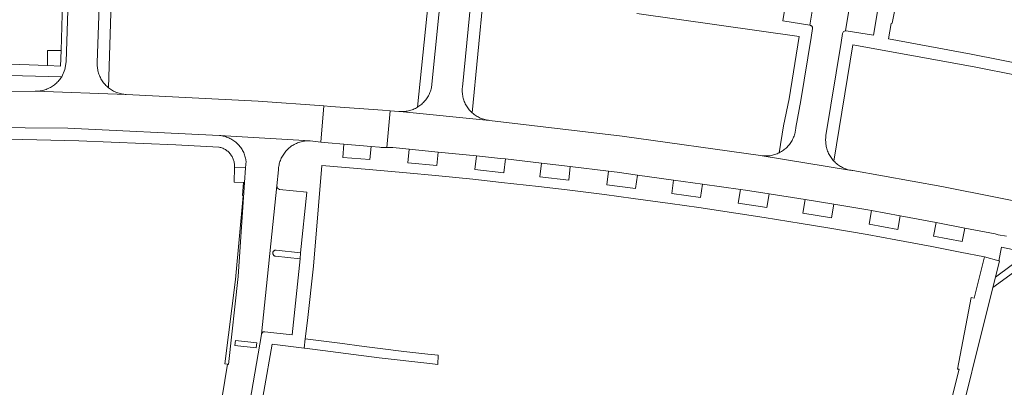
# Model space of a CAD drawing. Extents: x 146402 to 164798, y 455483 to 464134.
# Tile 409 of 575: x 157570 to 157733, y 461877 to 461938. Entities that reach past the tile are written whole.
import ezdxf

# ---------------------------------------------------------------- set-up
doc = ezdxf.new("R2010")
doc.units = 0
doc.header["$LTSCALE"] = 0.2
for name, color, linetype, lineweight in [('B-XX-VH-VERHARDING_ASFALT-GV', 252, 'CONTINUOUS', 18), ('B-XX-VH-VERHARDING_BETONSTRAATSTEEN-GV', 252, 'CONTINUOUS', 18), ('B-XX-VH-VERHARDING_TEGEL-GV', 252, 'CONTINUOUS', 18)]:
    doc.layers.add(name, color=color, linetype=linetype, lineweight=lineweight)

msp = doc.modelspace()

# ---------------------------------------------------------------- linework, layer by layer
at = {"layer": 'B-XX-VH-VERHARDING_ASFALT-GV'}
for points in [[(157563.38, 461920.618), (157577.587, 461920.473), (157602.748, 461919.282), (157617.744, 461918.391), (157619.508, 461918.178), (157620.019, 461924.195), (157609.159, 461924.992), (157587.265, 461926.096), (157572.177, 461926.613), (157566.144, 461926.593)], [(157740.578, 461907.245), (157722.498, 461910.795), (157707.766, 461913.464), (157707.624, 461913.481), (157707.482, 461913.502), (157707.197, 461913.548), (157692.71, 461915.909), (157692.436, 461915.954), (157669.51, 461919.17), (157647.476, 461921.782), (157632.627, 461923.266), (157632.472, 461923.282), (157631.002, 461923.39), (157630.483, 461917.293), (157631.445, 461917.288), (157634.187, 461917.01), (157639, 461916.522), (157645.319, 461915.881), (157649.307, 461915.477), (157650.14, 461915.378), (157656.143, 461914.667), (157660.877, 461914.106), (157667.25, 461913.351), (157668.681, 461913.181), (157672.035, 461912.714), (157678.035, 461911.88), (157682.809, 461911.216), (157689.114, 461910.339), (157689.969, 461910.22), (157693.86, 461909.593), (157699.826, 461908.631), (157704.595, 461907.862), (157710.225, 461906.954), (157710.871, 461906.832), (157715.628, 461905.934), (157721.576, 461904.812), (157726.306, 461903.919), (157731.342, 461902.969), (157731.841, 461902.81), (157733.234, 461902.554)]]:
    msp.add_lwpolyline(points, dxfattribs=at)
msp.add_lwpolyline([(157621.2, 461924.109), (157620.019, 461924.195), (157619.508, 461918.178), (157620.721, 461918.071), (157623.348, 461917.84), (157627.872, 461917.443), (157629.28, 461917.319), (157629.528, 461917.297), (157630.483, 461917.293), (157631.002, 461923.39), (157629.759, 461923.481)], close=True, dxfattribs=at)
at = {"layer": 'B-XX-VH-VERHARDING_BETONSTRAATSTEEN-GV'}
for points in [[(157578.706, 461974.086), (157577.323, 461931.48), (157577.097, 461930.212), (157576.562, 461929.041), (157576.466, 461928.892), (157576.351, 461928.726), (157576.229, 461928.564), (157576.1, 461928.408), (157575.966, 461928.257), (157575.825, 461928.111), (157575.679, 461927.971), (157575.528, 461927.836), (157575.371, 461927.708), (157575.21, 461927.586), (157575.043, 461927.471), (157574.873, 461927.362), (157574.698, 461927.26), (157574.519, 461927.165), (157574.337, 461927.077), (157574.151, 461926.997), (157573.962, 461926.924), (157573.771, 461926.858), (157573.577, 461926.8), (157573.381, 461926.749), (157573.183, 461926.707), (157572.984, 461926.672), (157572.783, 461926.646), (157572.582, 461926.627), (157572.379, 461926.616), (157572.177, 461926.613), (157587.265, 461926.096), (157587.065, 461926.108), (157586.866, 461926.128), (157586.667, 461926.155), (157586.47, 461926.191), (157586.275, 461926.235), (157586.081, 461926.286), (157585.889, 461926.345), (157585.7, 461926.411), (157585.514, 461926.486), (157585.331, 461926.567), (157585.151, 461926.656), (157584.975, 461926.751), (157584.803, 461926.854), (157584.636, 461926.964), (157584.472, 461927.08), (157584.338, 461927.183), (157584.184, 461927.311), (157584.035, 461927.445), (157583.892, 461927.585), (157583.754, 461927.731), (157583.622, 461927.881), (157583.497, 461928.038), (157583.378, 461928.198), (157583.265, 461928.364), (157583.159, 461928.534), (157583.06, 461928.708), (157582.968, 461928.886), (157582.883, 461929.067), (157582.805, 461929.252), (157582.735, 461929.44), (157582.672, 461929.63), (157582.617, 461929.822), (157582.57, 461930.017), (157582.53, 461930.213), (157582.499, 461930.411), (157582.475, 461930.61), (157582.459, 461930.81), (157582.451, 461931.01), (157582.452, 461931.21), (157582.456, 461931.335), (157583.041, 461948.46)], [(157704.079, 461958.562), (157700.64, 461937.588), (157700.691, 461937.579), (157700.75, 461937.56), (157700.807, 461937.535), (157700.86, 461937.502), (157700.908, 461937.463), (157700.951, 461937.418), (157700.988, 461937.367), (157701.017, 461937.313), (157701.04, 461937.255), (157701.055, 461937.195), (157701.063, 461937.133), (157701.062, 461937.071), (157701.053, 461937.009), (157700.818, 461935.52), (157699.105, 461925.06), (157698.317, 461920.585), (157698.228, 461920.05), (157698.211, 461919.954), (157698.171, 461919.759), (157698.123, 461919.565), (157698.067, 461919.373), (157698.003, 461919.184), (157697.932, 461918.997), (157697.854, 461918.813), (157697.768, 461918.633), (157697.675, 461918.456), (157697.575, 461918.283), (157697.468, 461918.114), (157697.355, 461917.95), (157697.235, 461917.79), (157697.109, 461917.635), (157696.976, 461917.486), (157696.838, 461917.342), (157696.694, 461917.203), (157696.545, 461917.071), (157696.391, 461916.944), (157696.231, 461916.824), (157696.067, 461916.71), (157695.898, 461916.603), (157695.726, 461916.502), (157695.549, 461916.409), (157695.546, 461916.408), (157695.367, 461916.322), (157695.183, 461916.243), (157694.996, 461916.172), (157694.807, 461916.108), (157694.615, 461916.052), (157694.421, 461916.003), (157694.225, 461915.963), (157694.028, 461915.93), (157693.83, 461915.905), (157693.631, 461915.888), (157693.431, 461915.879), (157693.231, 461915.878), (157693.031, 461915.885), (157692.71, 461915.909), (157707.197, 461913.548), (157706.804, 461913.661), (157706.613, 461913.725), (157706.424, 461913.795), (157706.239, 461913.874), (157706.057, 461913.959), (157705.878, 461914.052), (157705.703, 461914.152), (157705.533, 461914.258), (157705.366, 461914.372), (157705.205, 461914.491), (157705.048, 461914.618), (157704.896, 461914.75), (157704.75, 461914.888), (157704.609, 461915.032), (157704.505, 461915.147), (157704.375, 461915.3), (157704.251, 461915.459), (157704.134, 461915.622), (157704.023, 461915.79), (157703.919, 461915.962), (157703.822, 461916.138), (157703.732, 461916.318), (157703.649, 461916.501), (157703.574, 461916.688), (157703.506, 461916.877), (157703.446, 461917.069), (157703.393, 461917.263), (157703.348, 461917.459), (157703.311, 461917.657), (157703.282, 461917.856), (157703.261, 461918.056), (157703.247, 461918.256), (157703.242, 461918.457), (157703.245, 461918.659), (157703.256, 461918.859), (157703.274, 461919.06), (157703.301, 461919.259), (157705.805, 461934.729), (157706.055, 461936.224), (157706.214, 461936.534), (157706.542, 461936.654), (157709.977, 461957.549)], [(157709.977, 461957.549), (157706.542, 461936.654), (157706.582, 461936.651), (157706.622, 461936.645), (157711.165, 461935.904), (157713.202, 461948.189)], [(157639.678, 461944.849), (157637.954, 461927.786), (157637.931, 461927.587), (157637.901, 461927.39), (157637.863, 461927.194), (157637.817, 461926.999), (157637.763, 461926.807), (157637.701, 461926.617), (157637.632, 461926.429), (157637.556, 461926.245), (157637.472, 461926.063), (157637.381, 461925.886), (157637.283, 461925.712), (157637.178, 461925.541), (157637.066, 461925.376), (157636.948, 461925.215), (157636.823, 461925.059), (157636.693, 461924.907), (157636.556, 461924.762), (157636.414, 461924.622), (157636.266, 461924.487), (157636.113, 461924.359), (157635.955, 461924.237), (157635.791, 461924.121), (157635.624, 461924.012), (157635.562, 461923.974), (157635.389, 461923.874), (157635.212, 461923.781), (157635.032, 461923.696), (157634.848, 461923.617), (157634.662, 461923.546), (157634.472, 461923.483), (157634.28, 461923.427), (157634.087, 461923.379), (157633.891, 461923.339), (157633.694, 461923.306), (157633.496, 461923.282), (157633.297, 461923.265), (157633.098, 461923.257), (157632.898, 461923.256), (157632.627, 461923.266), (157647.476, 461921.782), (157647.32, 461921.8), (157647.122, 461921.831), (157646.926, 461921.869), (157646.731, 461921.915), (157646.538, 461921.968), (157646.348, 461922.03), (157646.16, 461922.099), (157645.975, 461922.175), (157645.793, 461922.259), (157645.615, 461922.35), (157645.44, 461922.448), (157645.27, 461922.553), (157645.104, 461922.665), (157644.942, 461922.783), (157644.786, 461922.907), (157644.634, 461923.038), (157644.546, 461923.119), (157644.403, 461923.259), (157644.266, 461923.405), (157644.135, 461923.556), (157644.011, 461923.712), (157643.892, 461923.873), (157643.78, 461924.039), (157643.675, 461924.209), (157643.577, 461924.383), (157643.486, 461924.56), (157643.401, 461924.742), (157643.325, 461924.926), (157643.255, 461925.114), (157643.194, 461925.304), (157643.139, 461925.496), (157643.093, 461925.691), (157643.054, 461925.887), (157643.024, 461926.084), (157643.001, 461926.283), (157642.986, 461926.483), (157642.979, 461926.682), (157642.981, 461926.882), (157642.99, 461927.082), (157643.007, 461927.281), (157644.707, 461944.333)], [(157606.03, 461865.053), (157609.681, 461886.255), (157609.688, 461886.317), (157612.228, 461910.899), (157612.504, 461913.574), (157612.516, 461913.774), (157612.535, 461913.973), (157612.563, 461914.172), (157612.598, 461914.369), (157612.641, 461914.564), (157612.692, 461914.758), (157612.751, 461914.949), (157612.817, 461915.138), (157612.891, 461915.324), (157612.972, 461915.507), (157613.06, 461915.687), (157613.156, 461915.863), (157613.258, 461916.035), (157613.368, 461916.203), (157613.484, 461916.366), (157613.606, 461916.525), (157613.734, 461916.678), (157613.869, 461916.826), (157614.009, 461916.969), (157614.155, 461917.106), (157614.306, 461917.237), (157614.463, 461917.362), (157614.624, 461917.481), (157614.79, 461917.593), (157614.96, 461917.698), (157615.135, 461917.797), (157615.313, 461917.888), (157615.495, 461917.972), (157615.679, 461918.049), (157615.867, 461918.119), (157616.058, 461918.181), (157616.25, 461918.235), (157616.445, 461918.282), (157616.641, 461918.32), (157616.839, 461918.351), (157617.038, 461918.374), (157617.238, 461918.389), (157617.438, 461918.396), (157617.638, 461918.395), (157617.744, 461918.391), (157602.748, 461919.282), (157602.944, 461919.259), (157603.139, 461919.229), (157603.333, 461919.19), (157603.525, 461919.144), (157603.715, 461919.09), (157603.903, 461919.028), (157604.088, 461918.959), (157604.27, 461918.882), (157604.449, 461918.798), (157604.624, 461918.707), (157604.796, 461918.609), (157604.963, 461918.504), (157605.126, 461918.392), (157605.285, 461918.274), (157605.438, 461918.15), (157605.586, 461918.019), (157605.729, 461917.883), (157605.866, 461917.74), (157605.997, 461917.593), (157606.123, 461917.44), (157606.242, 461917.282), (157606.354, 461917.12), (157606.46, 461916.953), (157606.559, 461916.782), (157606.651, 461916.607), (157606.736, 461916.429), (157606.813, 461916.247), (157606.883, 461916.062), (157606.946, 461915.875), (157607.001, 461915.685), (157607.048, 461915.493), (157607.087, 461915.299), (157607.119, 461915.104), (157607.131, 461915.011), (157607.055, 461913.89), (157606.892, 461911.484), (157605.838, 461895.9), (157604.213, 461881.291), (157604.048, 461881.306), (157601.765, 461867.431)], [(157733.234, 461902.554), (157731.841, 461902.81), (157731.342, 461902.969), (157726.306, 461903.919), (157725.887, 461901.709), (157721.154, 461902.597), (157721.576, 461904.812), (157715.628, 461905.934), (157715.207, 461903.697), (157710.469, 461904.554), (157710.871, 461906.832), (157710.225, 461906.954), (157704.595, 461907.862), (157704.235, 461905.641), (157699.467, 461906.402), (157699.826, 461908.631), (157693.86, 461909.593), (157693.491, 461907.351), (157688.748, 461908.072), (157689.114, 461910.339), (157682.809, 461911.216), (157682.478, 461908.993), (157677.71, 461909.662), (157678.035, 461911.88), (157672.035, 461912.714), (157671.726, 461910.463), (157666.945, 461911.067), (157667.25, 461913.351), (157660.877, 461914.106), (157660.643, 461911.846), (157655.871, 461912.397), (157656.143, 461914.667), (157650.14, 461915.378), (157649.867, 461913.1), (157645.089, 461913.61), (157645.319, 461915.881), (157639, 461916.522), (157638.775, 461914.292), (157633.976, 461914.739), (157634.187, 461917.01), (157631.445, 461917.288), (157630.483, 461917.293), (157629.528, 461917.297), (157629.28, 461917.319), (157627.872, 461917.443), (157627.674, 461915.29), (157623.173, 461915.652), (157623.348, 461917.84), (157620.721, 461918.071), (157619.508, 461918.178), (157617.744, 461918.391), (157617.638, 461918.395), (157617.438, 461918.396), (157617.238, 461918.389), (157617.038, 461918.374), (157616.839, 461918.351), (157616.641, 461918.32), (157616.445, 461918.282), (157616.25, 461918.235), (157616.058, 461918.181), (157615.867, 461918.119), (157615.679, 461918.049), (157615.495, 461917.972), (157615.313, 461917.888), (157615.135, 461917.797), (157614.96, 461917.698), (157614.79, 461917.593), (157614.624, 461917.481), (157614.463, 461917.362), (157614.306, 461917.237), (157614.155, 461917.106), (157614.009, 461916.969), (157613.869, 461916.826), (157613.734, 461916.678), (157613.606, 461916.525), (157613.484, 461916.366), (157613.368, 461916.203), (157613.258, 461916.035), (157613.156, 461915.863), (157613.06, 461915.687), (157612.972, 461915.507), (157612.891, 461915.324), (157612.817, 461915.138), (157612.751, 461914.949), (157612.692, 461914.758), (157612.641, 461914.564), (157612.598, 461914.369), (157612.563, 461914.172), (157612.535, 461913.973), (157612.516, 461913.774), (157612.504, 461913.574), (157612.228, 461910.899), (157612.353, 461910.53), (157612.695, 461910.343), (157617.234, 461909.898), (157616.179, 461899.783), (157616.104, 461898.812), (157614.759, 461886.212), (157610.235, 461886.714), (157610.177, 461886.718), (157610.114, 461886.716), (157610.053, 461886.705), (157609.993, 461886.686), (157609.937, 461886.66), (157609.884, 461886.626), (157609.835, 461886.587), (157609.793, 461886.541), (157609.756, 461886.491), (157609.726, 461886.436), (157609.703, 461886.378), (157609.688, 461886.317), (157609.681, 461886.255), (157606.03, 461865.053)], [(157605.937, 461853.236), (157611.48, 461884.662), (157616.792, 461883.984), (157616.932, 461885.51), (157617.299, 461888.576), (157618.307, 461897.604), (157619.133, 461907.591), (157619.694, 461914.291), (157622.952, 461914.021), (157627.551, 461913.646), (157633.76, 461913.082), (157638.539, 461912.625), (157644.718, 461912.008), (157649.487, 461911.502), (157655.628, 461910.806), (157660.396, 461910.239), (157666.544, 461909.459), (157671.303, 461908.848), (157677.454, 461907.996), (157682.208, 461907.307), (157688.337, 461906.41), (157693.073, 461905.65), (157699.177, 461904.686), (157703.913, 461903.889), (157710.134, 461902.823), (157714.86, 461901.952), (157720.841, 461900.843), (157725.558, 461899.939), (157729.608, 461899.16), (157731.977, 461898.482), (157732.424, 461900.731), (157736.828, 461899.825)]]:
    msp.add_lwpolyline(points, dxfattribs=at)
for points in [[(157704.079, 461958.562), (157699.55, 461959.286), (157696.132, 461938.294), (157700.64, 461937.588)], [(157627.872, 461917.443), (157623.348, 461917.84), (157623.173, 461915.652), (157627.674, 461915.29)], [(157639, 461916.522), (157634.187, 461917.01), (157633.976, 461914.739), (157638.775, 461914.292)], [(157649.307, 461915.477), (157645.319, 461915.881), (157645.089, 461913.61), (157649.867, 461913.1), (157650.14, 461915.378)], [(157660.877, 461914.106), (157656.143, 461914.667), (157655.871, 461912.397), (157660.643, 461911.846)], [(157668.681, 461913.181), (157667.25, 461913.351), (157666.945, 461911.067), (157671.726, 461910.463), (157672.035, 461912.714)], [(157606.892, 461911.484), (157606.714, 461911.499), (157606.524, 461909.306), (157606.666, 461909.272), (157605.403, 461895.395), (157603.601, 461881.373), (157604.048, 461881.306), (157604.213, 461881.291), (157605.838, 461895.9)], [(157612.353, 461910.53), (157612.228, 461910.899), (157609.688, 461886.317), (157609.703, 461886.378), (157609.726, 461886.436), (157609.756, 461886.491), (157609.793, 461886.541), (157609.835, 461886.587), (157609.884, 461886.626), (157609.937, 461886.66), (157609.993, 461886.686), (157610.053, 461886.705), (157610.114, 461886.716), (157610.177, 461886.718), (157610.235, 461886.714), (157614.759, 461886.212), (157616.104, 461898.812), (157612.024, 461899.225), (157611.961, 461899.238), (157611.9, 461899.258), (157611.841, 461899.286), (157611.787, 461899.321), (157611.737, 461899.362), (157611.693, 461899.409), (157611.655, 461899.461), (157611.624, 461899.517), (157611.6, 461899.577), (157611.583, 461899.64), (157611.574, 461899.704), (157611.574, 461899.768), (157611.581, 461899.832), (157611.596, 461899.895), (157611.619, 461899.955), (157611.649, 461900.012), (157611.686, 461900.065), (157611.729, 461900.113), (157611.778, 461900.156), (157611.831, 461900.192), (157611.889, 461900.221), (157611.95, 461900.242), (157612.013, 461900.256), (157612.077, 461900.262), (157612.137, 461900.261), (157616.179, 461899.783), (157617.234, 461909.898), (157612.695, 461910.343)], [(157682.809, 461911.216), (157678.035, 461911.88), (157677.71, 461909.662), (157682.478, 461908.993)], [(157689.969, 461910.22), (157689.114, 461910.339), (157688.748, 461908.072), (157693.491, 461907.351), (157693.86, 461909.593)], [(157704.595, 461907.862), (157699.826, 461908.631), (157699.467, 461906.402), (157704.235, 461905.641)], [(157715.628, 461905.934), (157710.871, 461906.832), (157710.469, 461904.554), (157715.207, 461903.697)], [(157726.306, 461903.919), (157721.576, 461904.812), (157721.154, 461902.597), (157725.887, 461901.709)], [(157612.137, 461900.261), (157612.077, 461900.262), (157612.013, 461900.256), (157611.95, 461900.242), (157611.889, 461900.221), (157611.831, 461900.192), (157611.778, 461900.156), (157611.729, 461900.113), (157611.686, 461900.065), (157611.649, 461900.012), (157611.619, 461899.955), (157611.596, 461899.895), (157611.581, 461899.832), (157611.574, 461899.768), (157611.574, 461899.704), (157611.583, 461899.64), (157611.6, 461899.577), (157611.624, 461899.517), (157611.655, 461899.461), (157611.693, 461899.409), (157611.737, 461899.362), (157611.787, 461899.321), (157611.841, 461899.286), (157611.9, 461899.258), (157611.961, 461899.238), (157612.024, 461899.225), (157616.104, 461898.812), (157616.179, 461899.783)], [(157605.286, 461884.408), (157605.374, 461885.247), (157608.897, 461884.877), (157608.809, 461884.038)], [(157608.897, 461884.877), (157605.374, 461885.247), (157605.286, 461884.408), (157608.809, 461884.038)]]:
    msp.add_lwpolyline(points, close=True, dxfattribs=at)
at = {"layer": 'B-XX-VH-VERHARDING_TEGEL-GV'}
for points in [[(157554.8, 461929.551), (157576.562, 461929.041), (157577.097, 461930.212), (157577.323, 461931.48), (157578.706, 461974.086), (157577.746, 461974.091), (157576.863, 461946.146), (157576.649, 461939.367), (157576.459, 461933.357), (157576.378, 461930.799), (157574.211, 461930.878), (157557.343, 461931.494)], [(157671.921, 461939.55), (157698.854, 461935.723), (157697.172, 461925.375), (157696.271, 461920.889), (157695.549, 461916.409), (157695.726, 461916.502), (157695.898, 461916.603), (157696.067, 461916.71), (157696.231, 461916.824), (157696.391, 461916.944), (157696.545, 461917.071), (157696.694, 461917.203), (157696.838, 461917.342), (157696.976, 461917.486), (157697.109, 461917.635), (157697.235, 461917.79), (157697.355, 461917.95), (157697.468, 461918.114), (157697.575, 461918.283), (157697.675, 461918.456), (157697.768, 461918.633), (157697.854, 461918.813), (157697.932, 461918.997), (157698.003, 461919.184), (157698.067, 461919.373), (157698.123, 461919.565), (157698.171, 461919.759), (157698.211, 461919.954), (157698.228, 461920.05), (157698.317, 461920.585), (157699.105, 461925.06), (157700.818, 461935.52), (157701.053, 461937.009), (157701.062, 461937.071), (157701.063, 461937.133), (157701.055, 461937.195), (157701.04, 461937.255), (157701.017, 461937.313), (157700.988, 461937.367), (157700.951, 461937.418), (157700.908, 461937.463), (157700.86, 461937.502), (157700.807, 461937.535), (157700.75, 461937.56), (157700.691, 461937.579), (157700.64, 461937.588), (157696.132, 461938.294), (157699.55, 461959.286)], [(157583.041, 461948.46), (157582.456, 461931.335), (157582.452, 461931.21), (157582.451, 461931.01), (157582.459, 461930.81), (157582.475, 461930.61), (157582.499, 461930.411), (157582.53, 461930.213), (157582.57, 461930.017), (157582.617, 461929.822), (157582.672, 461929.63), (157582.735, 461929.44), (157582.805, 461929.252), (157582.883, 461929.067), (157582.968, 461928.886), (157583.06, 461928.708), (157583.159, 461928.534), (157583.265, 461928.364), (157583.378, 461928.198), (157583.497, 461928.038), (157583.622, 461927.881), (157583.754, 461927.731), (157583.892, 461927.585), (157584.035, 461927.445), (157584.184, 461927.311), (157584.338, 461927.183), (157584.947, 461946.788)], [(157713.202, 461948.189), (157711.165, 461935.904), (157706.622, 461936.645), (157706.582, 461936.651), (157706.542, 461936.654), (157706.214, 461936.534), (157706.055, 461936.224), (157705.805, 461934.729), (157703.301, 461919.259), (157703.274, 461919.06), (157703.256, 461918.859), (157703.245, 461918.659), (157703.242, 461918.457), (157703.247, 461918.256), (157703.261, 461918.056), (157703.282, 461917.856), (157703.311, 461917.657), (157703.348, 461917.459), (157703.393, 461917.263), (157703.446, 461917.069), (157703.506, 461916.877), (157703.574, 461916.688), (157703.649, 461916.501), (157703.732, 461916.318), (157703.822, 461916.138), (157703.919, 461915.962), (157704.023, 461915.79), (157704.134, 461915.622), (157704.251, 461915.459), (157704.375, 461915.3), (157704.505, 461915.147), (157704.609, 461915.032), (157707.73, 461934.322), (157727.877, 461930.656), (157742.341, 461927.792)], [(157741.887, 461929.904), (157727.37, 461932.775), (157713.686, 461935.293), (157714.097, 461937.892), (157714.259, 461937.894), (157716.036, 461946.843)], [(157637.577, 461943.449), (157635.562, 461923.974), (157635.624, 461924.012), (157635.791, 461924.121), (157635.955, 461924.237), (157636.113, 461924.359), (157636.266, 461924.487), (157636.414, 461924.622), (157636.556, 461924.762), (157636.693, 461924.907), (157636.823, 461925.059), (157636.948, 461925.215), (157637.066, 461925.376), (157637.178, 461925.541), (157637.283, 461925.712), (157637.381, 461925.886), (157637.472, 461926.063), (157637.556, 461926.245), (157637.632, 461926.429), (157637.701, 461926.617), (157637.763, 461926.807), (157637.817, 461926.999), (157637.863, 461927.194), (157637.901, 461927.39), (157637.931, 461927.587), (157637.954, 461927.786), (157639.678, 461944.849)], [(157644.707, 461944.333), (157643.007, 461927.281), (157642.99, 461927.082), (157642.981, 461926.882), (157642.979, 461926.682), (157642.986, 461926.483), (157643.001, 461926.283), (157643.024, 461926.084), (157643.054, 461925.887), (157643.093, 461925.691), (157643.139, 461925.496), (157643.194, 461925.304), (157643.255, 461925.114), (157643.325, 461924.926), (157643.401, 461924.742), (157643.486, 461924.56), (157643.577, 461924.383), (157643.675, 461924.209), (157643.78, 461924.039), (157643.892, 461923.873), (157644.011, 461923.712), (157644.135, 461923.556), (157644.266, 461923.405), (157644.403, 461923.259), (157644.546, 461923.119), (157644.634, 461923.038), (157646.509, 461942.557)], [(157563.029, 461918.771), (157579.383, 461918.392), (157595.495, 461917.715), (157602.636, 461917.351), (157602.663, 461917.346), (157602.819, 461917.309), (157602.973, 461917.265), (157603.125, 461917.213), (157603.274, 461917.154), (157603.42, 461917.088), (157603.562, 461917.014), (157603.701, 461916.933), (157603.835, 461916.845), (157603.965, 461916.751), (157604.09, 461916.651), (157604.209, 461916.544), (157604.323, 461916.432), (157604.432, 461916.314), (157604.534, 461916.19), (157604.631, 461916.062), (157604.72, 461915.929), (157604.803, 461915.792), (157604.879, 461915.651), (157604.948, 461915.506), (157605.01, 461915.358), (157605.064, 461915.207), (157605.11, 461915.054), (157605.149, 461914.898), (157605.18, 461914.741), (157605.203, 461914.582), (157605.218, 461914.423), (157605.226, 461914.262), (157605.225, 461914.102), (157605.216, 461913.942), (157607.055, 461913.89), (157607.131, 461915.011), (157607.119, 461915.104), (157607.087, 461915.299), (157607.048, 461915.493), (157607.001, 461915.685), (157606.946, 461915.875), (157606.883, 461916.062), (157606.813, 461916.247), (157606.736, 461916.429), (157606.651, 461916.607), (157606.559, 461916.782), (157606.46, 461916.953), (157606.354, 461917.12), (157606.242, 461917.282), (157606.123, 461917.44), (157605.997, 461917.593), (157605.866, 461917.74), (157605.729, 461917.883), (157605.586, 461918.019), (157605.438, 461918.15), (157605.285, 461918.274), (157605.126, 461918.392), (157604.963, 461918.504), (157604.796, 461918.609), (157604.624, 461918.707), (157604.449, 461918.798), (157604.27, 461918.882), (157604.088, 461918.959), (157603.903, 461919.028), (157603.715, 461919.09), (157603.525, 461919.144), (157603.333, 461919.19), (157603.139, 461919.229), (157602.944, 461919.259), (157602.748, 461919.282), (157577.587, 461920.473), (157563.38, 461920.618)], [(157724.037, 461866.299), (157730.964, 461894.039), (157731.402, 461895.791), (157732.068, 461898.459), (157731.977, 461898.482), (157729.608, 461899.16), (157727.881, 461892.292), (157727.396, 461892.404), (157725.101, 461880.525), (157725.4, 461880.507), (157721.98, 461866.813)]]:
    msp.add_lwpolyline(points, dxfattribs=at)
for points in [[(157576.459, 461933.357), (157574.22, 461933.363), (157574.211, 461930.878), (157576.378, 461930.799)], [(157607.055, 461913.89), (157605.216, 461913.942), (157605.182, 461911.541), (157606.714, 461911.499), (157606.892, 461911.484)], [(157738.409, 461899.5), (157736.828, 461899.825), (157731.402, 461895.791), (157730.964, 461894.039)], [(157620.934, 461885.013), (157616.932, 461885.51), (157616.792, 461883.984), (157616.899, 461883.971), (157629.218, 461882.401), (157637.629, 461881.436), (157638.912, 461881.289), (157639.009, 461882.817), (157637.279, 461882.964), (157633.308, 461883.456), (157629.367, 461883.945), (157626.734, 461884.261), (157622.694, 461884.81)]]:
    msp.add_lwpolyline(points, close=True, dxfattribs=at)

doc.saveas('drawing.dxf')
